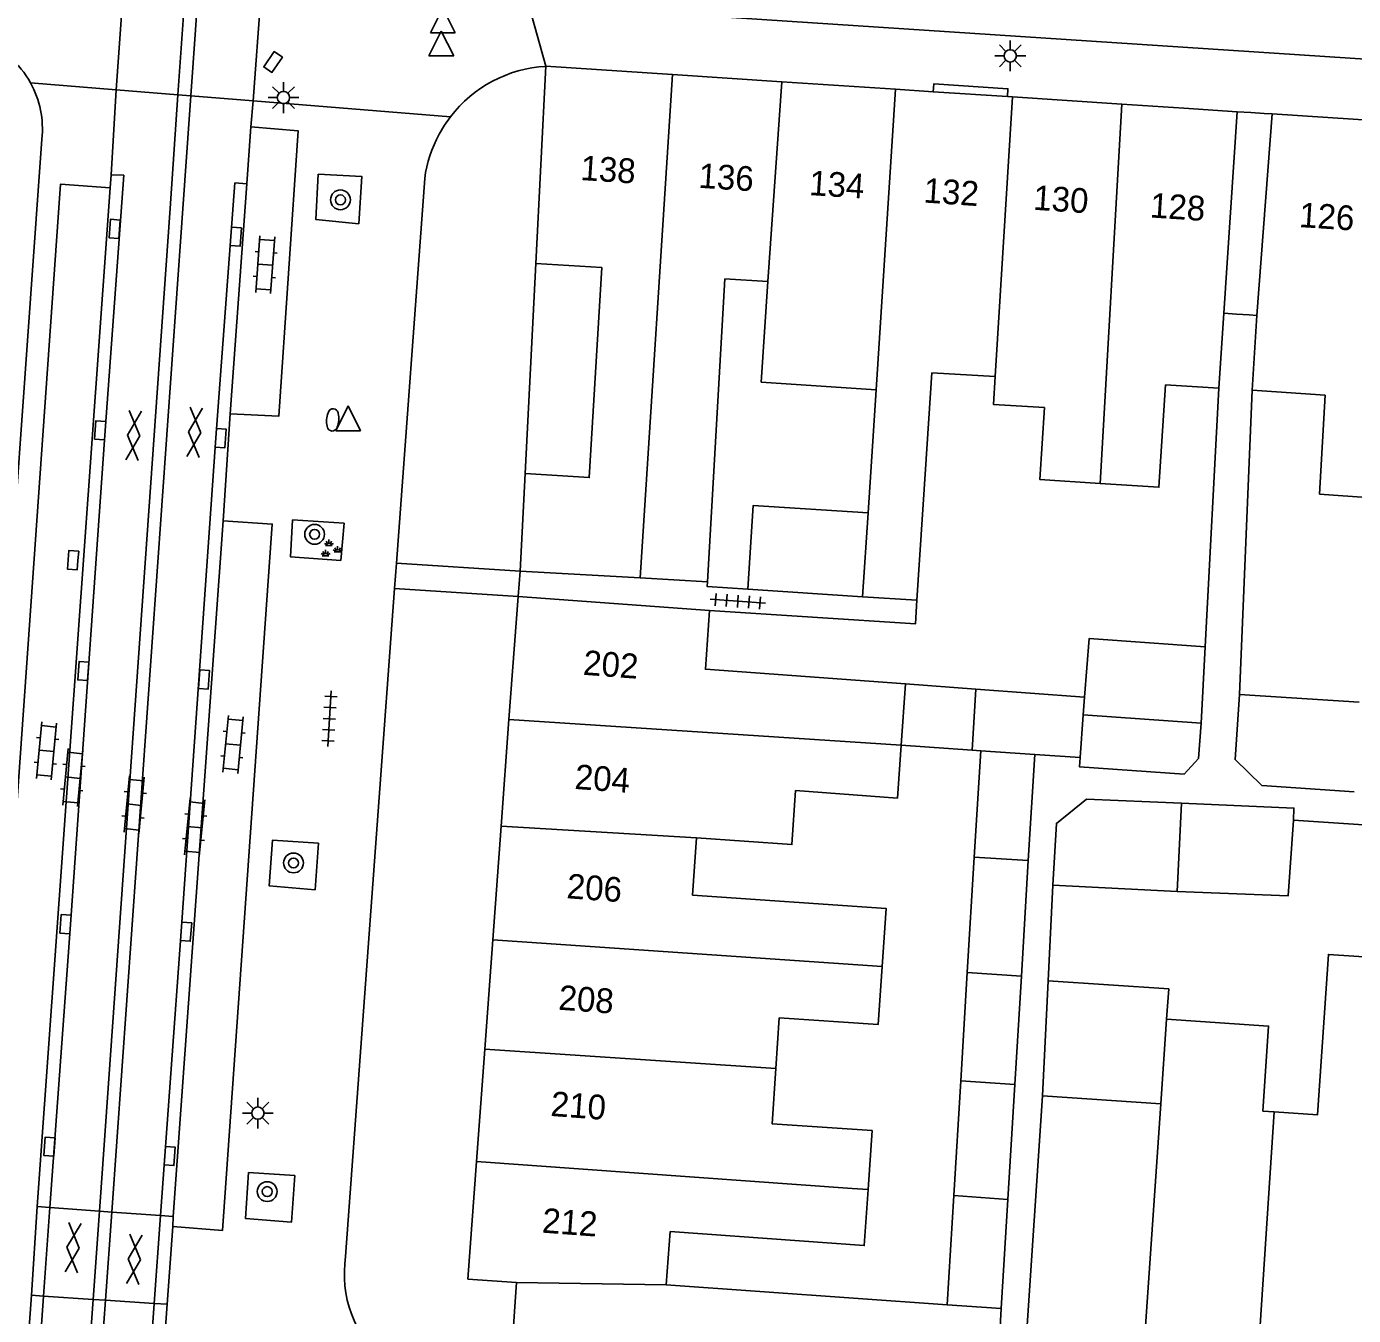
# Model space of a CAD drawing. Extents: x 132994 to 136000, y 393499 to 395512.
# Drawn here: x 133527.8 to 133581.5, y 395339.1 to 395391.3 of the extents above; entities that cross this region are included whole.
import ezdxf

# ---------------------------------------------------------------- set-up
doc = ezdxf.new("R2010")
doc.units = 0
for name, color, linetype in [('gg-afsc-erfafscheiding', 7, 'Continuous'), ('gg-afsc-hekwerk', 7, 'Continuous'), ('gg-anno-huisnummerreeks BGT', 7, 'Continuous'), ('gg-bbg-gedigitaliseerde bebouwing', 7, 'Continuous'), ('gg-bbg-gedigitaliseerde bijgebouw', 7, 'Continuous'), ('gg-bbg-hoofdgebouw', 7, 'Continuous'), ('gg-bbg-luifel en loopbrug', 7, 'Continuous'), ('gg-bbg-onder overbouw', 7, 'Continuous'), ('gg-bbg-pand overbouw', 7, 'Continuous'), ('gg-bbg-tussenscheiding', 7, 'Continuous'), ('gg-knt-verharding', 7, 'Continuous'), ('gg-knt-verharding nz', 7, 'Continuous'), ('gt-grn-weggrens', 7, 'Continuous'), ('gt-symb-boom', 7, 'Continuous'), ('gt-symb-brandkraan', 7, 'Continuous'), ('gt-symb-gesloten verharding', 7, 'Continuous'), ('gt-symb-groenvak', 7, 'Continuous'), ('gt-symb-klinker verharding', 7, 'Continuous'), ('gt-symb-kolk', 7, 'Continuous'), ('gt-symb-lichtmast', 7, 'Continuous'), ('gt-symb-tegel verharding', 7, 'Continuous'), ('gt-symb-waterafsluiter', 7, 'Continuous')]:
    doc.layers.add(name, color=color, linetype=linetype)

# ---------------------------------------------------------------- blocks, each defined once
blk = doc.blocks.new('gt0-LMAST')
at = {"layer": 'gt-symb-lichtmast'}
for p, q in [((-0.005, 0.246), (-0.005, 0.621)), ((-0.182, 0.173), (-0.447, 0.438)), ((0.172, 0.173), (0.437, 0.438)), ((-0.255, -0.004), (-0.63, -0.004)), ((-0.182, -0.181), (-0.447, -0.446)), ((-0.005, -0.254), (-0.005, -0.629)), ((0.437, -0.446), (0.172, -0.181)), ((0.245, -0.004), (0.62, -0.004))]:
    blk.add_line(p, q, dxfattribs=at)
blk.add_circle((-0.005, -0.004), 0.25, dxfattribs=at)
blk = doc.blocks.new('gt0-TEG1')
at = {"layer": 'gt-symb-tegel verharding'}
for p, q in [((-1.125, 0), (1.125, 0)), ((-0.9, -0.25), (-0.9, 0.25)), ((-0.45, -0.25), (-0.45, 0.25)), ((0, -0.25), (0, 0.25)), ((0.45, -0.25), (0.45, 0.25)), ((0.9, -0.25), (0.9, 0.25))]:
    blk.add_line(p, q, dxfattribs=at)
blk = doc.blocks.new('gt0-KOLK')
at = {"layer": 'gt-symb-kolk'}
blk.add_lwpolyline([(0, 0), (0.375, 0), (0.375, 0.4), (-0.375, 0.4), (-0.375, 0), (0, 0)], dxfattribs=at)
blk = doc.blocks.new('gt0-WAFSL')
at = {"layer": 'gt-symb-waterafsluiter'}
for p, q in [((-0.5, -0.333), (0, 0.667)), ((0, 0.667), (0.5, -0.333)), ((0.5, -0.333), (-0.5, -0.333))]:
    blk.add_line(p, q, dxfattribs=at)
blk = doc.blocks.new('gt0-KL1')
at = {"layer": 'gt-symb-klinker verharding'}
for p, q in [((-1.15, 0.3), (1.15, 0.3)), ((-1, -0.3), (-1, 0.3)), ((-0.5, 0.3), (-0.5, 0.45)), ((0, -0.3), (0, 0.3)), ((0.5, 0.3), (0.5, 0.45)), ((1, -0.3), (1, 0.3)), ((-1.15, -0.3), (1.15, -0.3)), ((-0.5, -0.45), (-0.5, -0.3)), ((0.5, -0.45), (0.5, -0.3))]:
    blk.add_line(p, q, dxfattribs=at)
blk = doc.blocks.new('gt0-BOOM')
at = {"layer": 'gt-symb-boom'}
for radius in [0.4, 0.2]:
    blk.add_circle((0, 0), radius, dxfattribs=at)
blk = doc.blocks.new('gt0-GRVAK')
at = {"layer": 'gt-symb-groenvak'}
for p, q in [((-0.11, 0.189), (-0.228, 0.24)), ((-0.182, 0.153), (0.088, 0.153)), ((-0.091, 0.211), (-0.156, 0.322)), ((-0.047, 0.214), (-0.047, 0.393)), ((-0.004, 0.211), (0.061, 0.322)), ((0.015, 0.189), (0.133, 0.24)), ((0.262, -0.052), (0.197, 0.059)), ((0.305, -0.049), (0.305, 0.13)), ((0.349, -0.052), (0.414, 0.059)), ((-0.245, -0.228), (-0.363, -0.177)), ((-0.318, -0.264), (-0.047, -0.264)), ((-0.226, -0.206), (-0.291, -0.095)), ((-0.183, -0.203), (-0.183, -0.024)), ((-0.139, -0.206), (-0.074, -0.095)), ((-0.12, -0.228), (-0.002, -0.177)), ((0.243, -0.074), (0.125, -0.023)), ((0.17, -0.11), (0.441, -0.11)), ((0.368, -0.074), (0.486, -0.023))]:
    blk.add_line(p, q, dxfattribs=at)
blk = doc.blocks.new('gt0-BR')
at = {"layer": 'gt-symb-brandkraan'}
for centre, radius, start, end in [((-0.244, 0), 0.206, 107.5669, 252.4331), ((0.599, -2.664), 3, 106.892, 107.5669), ((0, -0.691), 0.938, 73.108, 106.892), ((-0.599, -2.664), 3, 72.4331, 73.108), ((0.244, 0), 0.206, 287.567, 72.4331), ((0.599, 2.664), 3, 252.4331, 253.108), ((0, 0.691), 0.938, 253.108, 286.8921), ((-0.599, 2.664), 3, 286.8921, 287.567)]:
    blk.add_arc(centre, radius, start, end, dxfattribs=at)
blk = doc.blocks.new('gt0-GESVH1')
at = {"layer": 'gt-symb-gesloten verharding'}
for p, q in [((-0.992, -0.261), (0.008, 0.239)), ((0.008, -0.261), (-0.992, 0.239)), ((0.008, 0.239), (1.008, -0.261)), ((1.008, 0.239), (0.008, -0.261))]:
    blk.add_line(p, q, dxfattribs=at)

msp = doc.modelspace()

# ---------------------------------------------------------------- linework, layer by layer
at = {"layer": 'gg-afsc-erfafscheiding'}
for p, q in [((133575.489, 395366.219), (133576.049, 395376.688)), ((133577.39, 395376.601), (133576.886, 395364.29)), ((133547.76, 395369.28), (133542.748, 395369.605)), ((133547.67, 395368.26), (133542.673, 395368.584)), ((133583.519, 395358.897), (133579.064, 395359.203)), ((133569.135, 395352.695), (133569.322, 395356.563))]:
    msp.add_line(p, q, dxfattribs=at)
for points in [[(133556.968, 395368.549), (133555.33, 395368.655), (133555.342, 395368.848)], [(133555.428, 395367.686), (133563.757, 395367.146), (133563.819, 395368.099)]]:
    msp.add_lwpolyline(points, dxfattribs=at)
at = {"layer": 'gg-afsc-hekwerk'}
msp.add_line((133547.76, 395369.28), (133547.67, 395368.26), dxfattribs=at)
at = {"layer": 'gg-bbg-gedigitaliseerde bebouwing'}
for p, q in [((133555.342, 395368.848), (133556.041, 395381.115)), ((133556.041, 395381.115), (133557.786, 395381.001)), ((133576.049, 395376.688), (133576.247, 395379.722)), ((133577.586, 395379.632), (133577.39, 395376.601)), ((133564.168, 395373.404), (133564.424, 395377.302)), ((133564.424, 395377.302), (133566.988, 395377.157)), ((133561.839, 395371.636), (133562.164, 395376.625)), ((133576.049, 395376.688), (133573.89, 395376.829)), ((133577.39, 395376.601), (133580.354, 395376.409)), ((133564.168, 395373.404), (133563.819, 395368.099)), ((133547.76, 395369.28), (133552.619, 395369.003)), ((133552.619, 395369.003), (133555.342, 395368.848)), ((133547.67, 395368.26), (133555.428, 395367.686)), ((133563.819, 395368.099), (133561.617, 395368.243)), ((133563.18, 395362.238), (133563.03, 395360.096)), ((133563.03, 395360.096), (133558.904, 395360.4)), ((133554.902, 395358.479), (133554.732, 395356.168)), ((133573.695, 395347.714), (133573.929, 395351.14)), ((133567.99, 395334.48), (133568.909, 395348.038)), ((133568.909, 395348.038), (133573.695, 395347.714)), ((133553.827, 395342.552), (133553.668, 395340.393)), ((133553.668, 395340.393), (133565.047, 395339.575)), ((133566.94, 395334.57), (133567.234, 395339.433))]:
    msp.add_line(p, q, dxfattribs=at)
for points in [[(133562.164, 395376.625), (133557.519, 395376.931), (133557.786, 395381.001)], [(133568.986, 395375.906), (133566.919, 395376.033), (133566.988, 395377.157)], [(133571.233, 395372.835), (133573.619, 395372.678), (133573.89, 395376.829)], [(133582.214, 395372.253), (133580.119, 395372.399), (133580.354, 395376.409)], [(133568.986, 395375.906), (133568.795, 395372.995), (133571.233, 395372.835)], [(133555.428, 395367.686), (133555.254, 395365.309), (133563.361, 395364.715)], [(133554.902, 395358.479), (133558.761, 395358.208), (133558.904, 395360.4)], [(133562.412, 395353.27), (133562.576, 395355.618), (133554.732, 395356.168)], [(133583.155, 395353.586), (133580.483, 395353.767), (133580.044, 395347.27), (133578.286, 395347.389)], [(133562.412, 395353.27), (133562.248, 395350.926), (133558.246, 395351.193), (133558.109, 395349.146)], [(133573.929, 395351.14), (133578.06, 395350.86), (133577.827, 395347.42), (133578.286, 395347.389)], [(133561.842, 395344.248), (133562.001, 395346.632), (133557.959, 395346.902), (133558.109, 395349.146)], [(133553.827, 395342.552), (133561.69, 395341.975), (133561.842, 395344.248)]]:
    msp.add_lwpolyline(points, dxfattribs=at)
at = {"layer": 'gg-bbg-gedigitaliseerde bijgebouw'}
for p, q in [((133561.617, 395368.243), (133556.968, 395368.549)), ((133566.209, 395364.503), (133563.361, 395364.715)), ((133566.209, 395364.503), (133570.602, 395364.18)), ((133570.602, 395364.18), (133570.545, 395363.459)), ((133581.729, 395363.974), (133576.886, 395364.29)), ((133575.324, 395363.123), (133570.545, 395363.459)), ((133566.058, 395362.036), (133563.18, 395362.238)), ((133566.404, 395362.012), (133566.058, 395362.036)), ((133566.143, 395357.706), (133566.404, 395362.012)), ((133568.33, 395357.564), (133568.59, 395361.858)), ((133570.424, 395361.736), (133568.59, 395361.858)), ((133570.683, 395360.054), (133574.525, 395359.886)), ((133565.86, 395353.028), (133566.143, 395357.706)), ((133568.047, 395352.883), (133568.33, 395357.564)), ((133574.362, 395356.315), (133569.322, 395356.563)), ((133565.595, 395348.647), (133565.86, 395353.028)), ((133567.782, 395348.501), (133568.047, 395352.883)), ((133565.595, 395348.647), (133565.314, 395344)), ((133567.501, 395343.843), (133567.782, 395348.501)), ((133565.314, 395344), (133565.047, 395339.575)), ((133567.234, 395339.433), (133567.501, 395343.843))]:
    msp.add_line(p, q, dxfattribs=at)
for points in [[(133556.968, 395368.549), (133557.191, 395371.941), (133561.839, 395371.636)], [(133576.886, 395364.29), (133576.702, 395361.651), (133577.787, 395360.604), (133581.517, 395360.349)], [(133570.424, 395361.736), (133570.398, 395361.364), (133574.642, 395361.066), (133575.224, 395361.702), (133575.324, 395363.123)], [(133569.322, 395356.563), (133569.466, 395359.07), (133570.683, 395360.054)], [(133574.525, 395359.886), (133579.085, 395359.686), (133579.064, 395359.203)], [(133579.064, 395359.203), (133578.85, 395356.131), (133574.362, 395356.315)]]:
    msp.add_lwpolyline(points, dxfattribs=at)
at = {"layer": 'gg-bbg-hoofdgebouw'}
for p, q in [((133548.39, 395381.73), (133548.796, 395389.717)), ((133548.796, 395389.717), (133553.92, 395389.38)), ((133553.92, 395389.38), (133558.352, 395389.089)), ((133558.352, 395389.089), (133562.953, 395388.787)), ((133562.953, 395388.787), (133564.477, 395388.687)), ((133564.477, 395388.687), (133567.485, 395388.489)), ((133567.485, 395388.489), (133567.684, 395388.476)), ((133567.684, 395388.476), (133572.122, 395388.184)), ((133572.122, 395388.184), (133574.62, 395388.02)), ((133574.62, 395388.02), (133576.786, 395387.878)), ((133578.2, 395387.79), (133583.106, 395387.472)), ((133547.76, 395369.28), (133547.96, 395373.23)), ((133547.67, 395368.26), (133547.304, 395363.275)), ((133547.304, 395363.275), (133546.987, 395358.954)), ((133546.987, 395358.954), (133546.649, 395354.352)), ((133546.649, 395354.352), (133546.324, 395349.932)), ((133546.324, 395349.932), (133545.99, 395345.384)), ((133547.61, 395340.48), (133547.3, 395335.89))]:
    msp.add_line(p, q, dxfattribs=at)
for points in [[(133547.96, 395373.23), (133550.55, 395373.07), (133551.06, 395381.57), (133548.39, 395381.73)], [(133545.99, 395345.384), (133545.64, 395340.62), (133547.61, 395340.48)]]:
    msp.add_lwpolyline(points, dxfattribs=at)
at = {"layer": 'gg-bbg-luifel en loopbrug'}
for p, q in [((133548.39, 395381.73), (133547.96, 395373.23)), ((133575.324, 395363.123), (133575.489, 395366.219)), ((133568.909, 395348.038), (133569.135, 395352.695))]:
    msp.add_line(p, q, dxfattribs=at)
for points in [[(133575.489, 395366.219), (133570.789, 395366.549), (133570.602, 395364.18)], [(133573.929, 395351.14), (133574.012, 395352.365), (133569.135, 395352.695)]]:
    msp.add_lwpolyline(points, dxfattribs=at)
at = {"layer": 'gg-bbg-onder overbouw'}
for p, q in [((133576.786, 395387.878), (133576.247, 395379.722)), ((133578.2, 395387.79), (133577.586, 395379.632))]:
    msp.add_line(p, q, dxfattribs=at)
at = {"layer": 'gg-bbg-pand overbouw'}
for p, q in [((133577.335, 395387.842), (133576.786, 395387.878)), ((133576.759, 395379.689), (133576.247, 395379.722))]:
    msp.add_line(p, q, dxfattribs=at)
for points in [[(133578.2, 395387.79), (133577.883, 395387.806), (133577.335, 395387.842)], [(133577.586, 395379.632), (133577.27, 395379.656), (133576.759, 395379.689)]]:
    msp.add_lwpolyline(points, dxfattribs=at)
at = {"layer": 'gg-bbg-tussenscheiding'}
for p, q in [((133552.619, 395369.003), (133553.92, 395389.38)), ((133557.786, 395381.001), (133558.352, 395389.089)), ((133562.164, 395376.625), (133562.953, 395388.787)), ((133566.988, 395377.157), (133567.684, 395388.476)), ((133571.233, 395372.835), (133572.122, 395388.184)), ((133561.839, 395371.636), (133561.617, 395368.243)), ((133563.361, 395364.715), (133563.18, 395362.238)), ((133566.209, 395364.503), (133566.058, 395362.036)), ((133563.18, 395362.238), (133547.304, 395363.275)), ((133570.545, 395363.459), (133570.424, 395361.736)), ((133566.404, 395362.012), (133568.59, 395361.858)), ((133574.362, 395356.315), (133574.525, 395359.886)), ((133546.987, 395358.954), (133554.902, 395358.479)), ((133568.33, 395357.564), (133566.143, 395357.706)), ((133562.412, 395353.27), (133546.649, 395354.352)), ((133565.86, 395353.028), (133568.047, 395352.883)), ((133558.109, 395349.146), (133546.324, 395349.932)), ((133565.595, 395348.647), (133567.782, 395348.501)), ((133572.761, 395334.157), (133573.695, 395347.714)), ((133577.394, 395333.843), (133578.286, 395347.389)), ((133545.99, 395345.384), (133561.199, 395344.294)), ((133561.199, 395344.294), (133561.842, 395344.248)), ((133565.314, 395344), (133567.501, 395343.843)), ((133547.61, 395340.48), (133553.668, 395340.393)), ((133567.234, 395339.433), (133565.047, 395339.575))]:
    msp.add_line(p, q, dxfattribs=at)
at = {"layer": 'gg-knt-verharding'}
for p, q in [((133534.697, 395399.983), (133533.902, 395388.566)), ((133535.241, 395399.958), (133534.423, 395388.523)), ((133536.945, 395388.319), (133537.547, 395396.298)), ((133531.788, 395394.033), (133531.393, 395388.769)), ((133531.199, 395385.33), (133531.393, 395388.769)), ((133533.902, 395388.566), (133531.393, 395388.769)), ((133533.902, 395388.566), (133533.595, 395384.166)), ((133534.423, 395388.523), (133533.902, 395388.566)), ((133534.423, 395388.523), (133534.055, 395383.387)), ((133536.945, 395388.319), (133534.423, 395388.523)), ((133536.856, 395387.266), (133536.945, 395388.319)), ((133536.689, 395384.954), (133536.856, 395387.266)), ((133528.392, 395386.772), (133525.718, 395349.353)), ((133531.157, 395384.8), (133531.199, 395385.33)), ((133543.89, 395385.18), (133542.748, 395369.605)), ((133536.018, 395375.643), (133536.689, 395384.954)), ((133530.721, 395343.372), (133533.595, 395384.166)), ((133534.055, 395383.387), (133531.225, 395343.335)), ((133535.726, 395371.316), (133536.018, 395375.643)), ((133542.673, 395368.584), (133540.689, 395341.538)), ((133528.198, 395343.557), (133528.719, 395343.519)), ((133528.719, 395343.519), (133528.459, 395339.932)), ((133528.719, 395343.519), (133530.721, 395343.372)), ((133530.465, 395339.8), (133530.721, 395343.372)), ((133530.721, 395343.372), (133531.225, 395343.335)), ((133531.225, 395343.335), (133530.969, 395339.767)), ((133531.225, 395343.335), (133533.194, 395343.191)), ((133532.944, 395339.636), (133533.194, 395343.191)), ((133533.194, 395343.191), (133533.711, 395343.153)), ((133533.465, 395339.602), (133533.691, 395342.75)), ((133527.966, 395339.965), (133528.459, 395339.932)), ((133525.679, 395272.975), (133530.465, 395339.8)), ((133530.969, 395339.767), (133526.18, 395272.941)), ((133528.459, 395339.932), (133530.465, 395339.8)), ((133530.465, 395339.8), (133530.969, 395339.767)), ((133530.969, 395339.767), (133532.944, 395339.636)), ((133532.944, 395339.636), (133533.465, 395339.602)), ((133533.003, 395333.404), (133533.465, 395339.602))]:
    msp.add_line(p, q, dxfattribs=at)
for points in [[(133548.087, 395392.238), (133602.105, 395388.684), (133602.258, 395390.679)], [(133564.477, 395388.687), (133564.498, 395389.003), (133567.506, 395388.809), (133567.485, 395388.489)], [(133536.018, 395375.643), (133537.984, 395375.552), (133538.765, 395387.111), (133536.856, 395387.266)], [(133544.931, 395387.673), (133544.688, 395387.329), (133544.474, 395386.968)], [(133528.719, 395343.519), (133529.549, 395354.975), (133530.952, 395374.969), (133531.704, 395385.307), (133531.199, 395385.33)], [(133539.584, 395385.35), (133541.352, 395385.254), (133541.218, 395383.343), (133539.485, 395383.51), (133539.584, 395385.35)], [(133525.209, 395329.104), (133529.146, 395384.953), (133531.157, 395384.8)], [(133533.194, 395343.191), (133534.03, 395354.697), (133535.432, 395374.678), (133536.205, 395384.994), (133536.689, 395384.954)], [(133533.691, 395342.75), (133535.702, 395342.584), (133537.717, 395371.186), (133535.726, 395371.316)], [(133540.499, 395369.715), (133540.626, 395371.217), (133538.539, 395371.355), (133538.456, 395369.862), (133540.499, 395369.715)], [(133539.585, 395358.266), (133537.728, 395358.388), (133537.597, 395356.536), (133539.451, 395356.381), (133539.585, 395358.266)], [(133538.638, 395344.816), (133536.76, 395344.933), (133536.636, 395343.067), (133538.495, 395342.923), (133538.638, 395344.816)], [(133523.674, 395273.112), (133526.034, 395306.474), (133526.694, 395316.29), (133527.199, 395322.997), (133527.512, 395326.491), (133528.459, 395339.932)], [(133528.214, 395272.801), (133528.323, 395274.138), (133529.824, 395295.577), (133532.944, 395339.636)]]:
    msp.add_lwpolyline(points, dxfattribs=at)
for centre, radius, start, end in [((133524.564, 395387.18), 3.85, 29.0344, 69.1368), ((133549.098, 395384.469), 5.256, 93.2955, 142.4487), ((133524.566, 395387.181), 3.848, 353.898, 29.041), ((133549.083, 395384.473), 5.241, 151.5748, 172.2489), ((133545.429, 395340.839), 4.791, 171.6147, 228.1617)]:
    msp.add_arc(centre, radius, start, end, dxfattribs=at)
at = {"layer": 'gg-knt-verharding nz'}
for p, q in [((133531.157, 395384.8), (133528.198, 395343.557)), ((133533.711, 395343.153), (133535.726, 395371.316)), ((133528.198, 395343.557), (133527.966, 395339.965)), ((133533.691, 395342.75), (133533.711, 395343.153)), ((133527.966, 395339.965), (133527.158, 395328.98))]:
    msp.add_line(p, q, dxfattribs=at)
at = {"layer": 'gt-grn-weggrens'}
for p, q in [((133548.087, 395392.238), (133548.796, 395389.717)), ((133527.93, 395389.049), (133531.393, 395388.769)), ((133536.945, 395388.319), (133544.931, 395387.673)), ((133542.748, 395369.605), (133542.673, 395368.584))]:
    msp.add_line(p, q, dxfattribs=at)

# ---------------------------------------------------------------- block references
at = {"layer": 'gt-symb-boom'}
for p in [(133540.481, 395384.312), (133539.432, 395370.771), (133538.579, 395357.466), (133537.514, 395344.163)]:
    msp.add_blockref('gt0-BOOM', p, dxfattribs=at)
at = {"layer": 'gt-symb-brandkraan', "rotation": 85.75513794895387}
msp.add_blockref('gt0-BR', (133540.168, 395375.402), dxfattribs=at)
at = {"layer": 'gt-symb-gesloten verharding'}
for p, rotation in [((133532.095, 395374.762), 86.21640974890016), ((133534.568, 395374.893), 86.21640974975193), ((133529.667, 395341.898), -94.13053862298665), ((133532.143, 395341.426), -94.01217115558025)]:
    msp.add_blockref('gt0-GESVH1', p, dxfattribs=dict(at, rotation=rotation))
at = {"layer": 'gt-symb-groenvak'}
msp.add_blockref('gt0-GRVAK', (133540.062, 395370.166), dxfattribs=at)
at = {"layer": 'gt-symb-klinker verharding'}
for p, rotation in [((133537.433, 395381.686), -94.30201112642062), ((133528.579, 395362.004), 84.48902304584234), ((133536.131, 395362.264), 84.48902304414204), ((133529.645, 395360.921), 84.4945221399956), ((133532.13, 395359.825), 84.4890230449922), ((133534.578, 395358.911), 84.48902304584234)]:
    msp.add_blockref('gt0-KL1', p, dxfattribs=dict(at, rotation=rotation))
at = {"layer": 'gt-symb-kolk'}
for p, rotation in [((133537.917, 395389.778), 55.75398865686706), ((133531.539, 395383.119), 85.69798887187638), ((133536.045, 395382.834), -94.30201112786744), ((133530.952, 395374.969), 85.86946137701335), ((133535.432, 395374.678), -93.95503763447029), ((133529.854, 395369.71), 85.81229548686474), ((133530.27, 395365.221), 85.98782884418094), ((133534.754, 395364.907), -94.07336449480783), ((133529.549, 395354.975), 85.98782884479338), ((133534.03, 395354.697), -94.18770451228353), ((133528.897, 395345.968), 85.86946137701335), ((133533.365, 395345.614), -94.0121711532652)]:
    msp.add_blockref('gt0-KOLK', p, dxfattribs=dict(at, rotation=rotation))
at = {"layer": 'gt-symb-lichtmast'}
for p in [(133567.604, 395390.145), (133538.179, 395388.455), (133537.141, 395347.343)]:
    msp.add_blockref('gt0-LMAST', p, dxfattribs=at)
at = {"layer": 'gt-symb-tegel verharding'}
for p, rotation in [((133556.57, 395368.061), -4.187704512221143), ((133540.036, 395363.306), 86.50230473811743)]:
    msp.add_blockref('gt0-TEG1', p, dxfattribs=dict(at, rotation=rotation))
at = {"layer": 'gt-symb-waterafsluiter'}
for p in [(133544.627, 395391.41), (133544.564, 395390.479), (133540.79, 395375.299)]:
    msp.add_blockref('gt0-WAFSL', p, dxfattribs=at)

# ---------------------------------------------------------------- texts
at = {"layer": 'gg-anno-huisnummerreeks BGT'}
for s, rotation, p in [('138', 356.2, (133550.175, 395385.117)), ('136', 356.2, (133554.954, 395384.803)), ('134', 356.3, (133559.435, 395384.507)), ('132', 356.2, (133564.067, 395384.205)), ('130', 356.2, (133568.506, 395383.913)), ('128', 356.3, (133573.234, 395383.6)), ('126', 356.3, (133579.272, 395383.211)), ('202', 355.8, (133550.279, 395365.086)), ('204', 355.8, (133549.94, 395360.465)), ('206', 355.8, (133549.615, 395356.04)), ('208', 355.8, (133549.284, 395351.528)), ('210', 355.8, (133548.967, 395347.226)), ('212', 355.8, (133548.62, 395342.502))]:
    msp.add_text(s, height=1, rotation=rotation, dxfattribs=at).set_placement(p)

doc.saveas('drawing.dxf')
